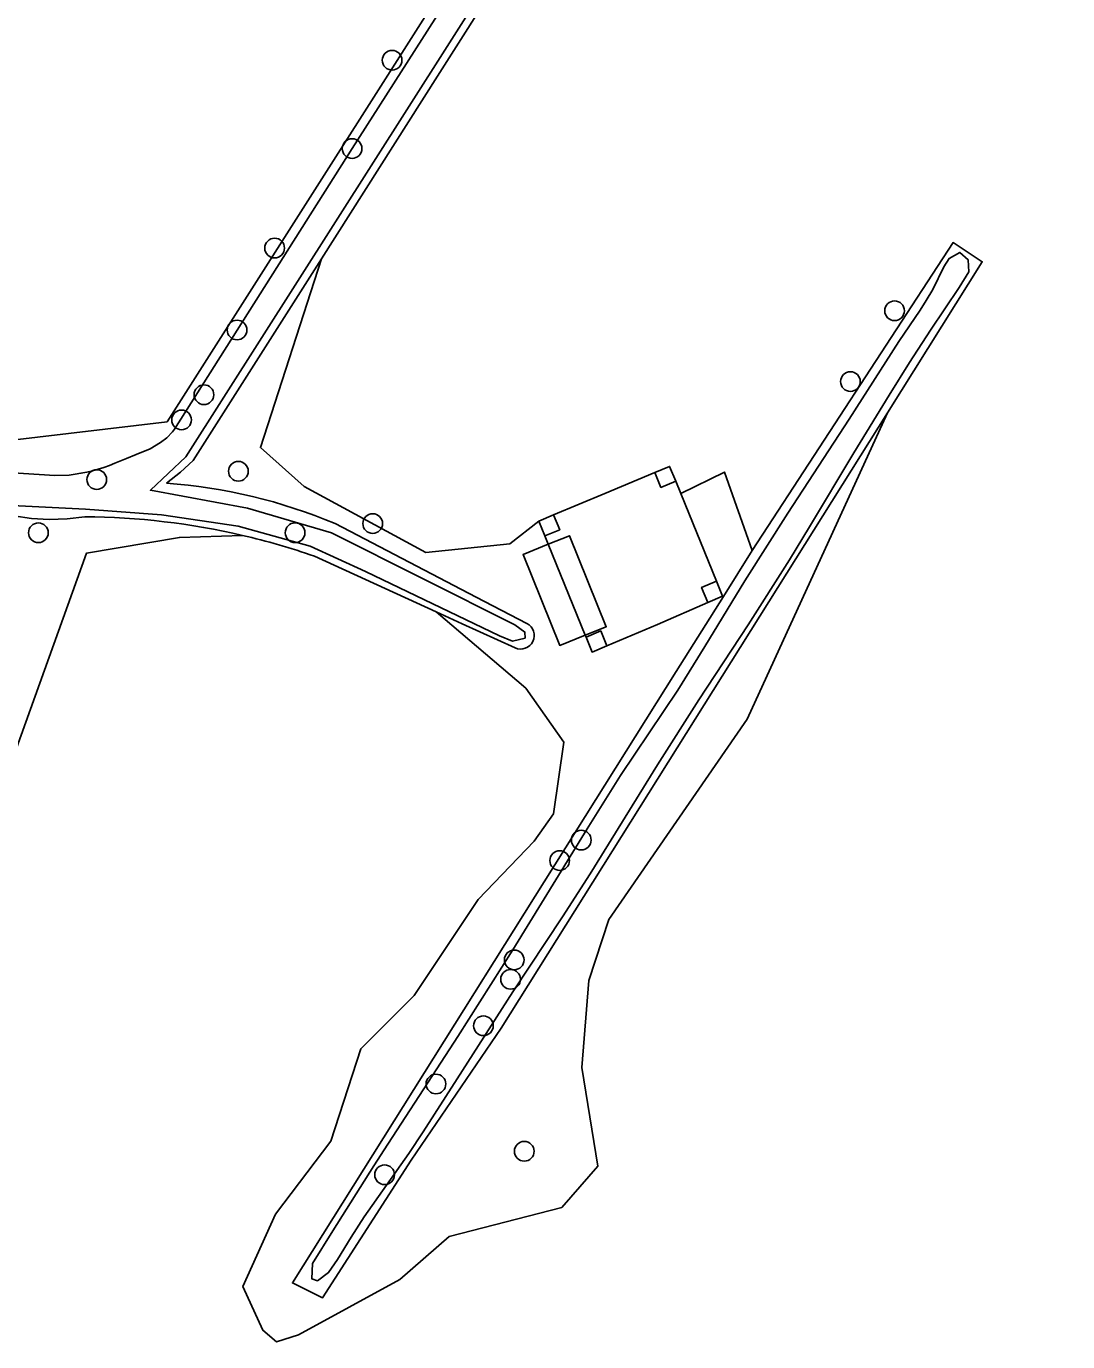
# Model space of a CAD drawing. Extents: x 162722 to 165099, y 384721 to 386283.
# Drawn here: x 164502.3 to 164554, y 385114.3 to 385179.6 of the extents above; entities that cross this region are included whole.
import ezdxf

# ---------------------------------------------------------------- set-up
doc = ezdxf.new("R2010")
doc.units = 0
for name, color, linetype in [('IMGEO_Boom', 7, 'Continuous'), ('IMGEO_Grasland_agrarisch', 7, 'Continuous'), ('IMGEO_Grasland_overig', 7, 'Continuous'), ('IMGEO_Hek', 7, 'Continuous'), ('IMGEO_Hoogspanningsmast', 7, 'Continuous'), ('IMGEO_Waterloop', 7, 'Continuous')]:
    doc.layers.add(name, color=color, linetype=linetype)

msp = doc.modelspace()

# ---------------------------------------------------------------- linework, layer by layer
at = {"layer": 'IMGEO_Boom'}
for centre in [(164520.472, 385177.9), (164518.487, 385173.516), (164514.64, 385168.575), (164545.417, 385165.459), (164512.775, 385164.505), (164543.227, 385161.945), (164511.132, 385161.293), (164510.018, 385160.044), (164512.839, 385157.491), (164505.812, 385157.081), (164519.508, 385154.896), (164502.91, 385154.435), (164515.656, 385154.44), (164529.864, 385139.178), (164528.79, 385138.163), (164526.535, 385133.229), (164526.354, 385132.265), (164525.006, 385129.959), (164522.65, 385127.068), (164527.034, 385123.725), (164520.1, 385122.56)]:
    msp.add_circle(centre, 0.489, dxfattribs=at)
at = {"layer": 'IMGEO_Grasland_agrarisch'}
for points in [[(164531.218, 385243.444), (164531.736, 385241.605), (164526.835, 385233.308), (164498.732, 385188.952), (164485.977, 385169.692), (164485.805, 385163.803), (164490.717, 385161.682), (164501.321, 385159.003), (164509.301, 385159.942), (164521.766, 385179.527), (164552.248, 385227.42), (164554.011, 385226.327), (164522.732, 385177.117), (164516.966, 385168.045)], [(164545.06, 385160.387), (164549.768, 385167.89), (164548.324, 385168.844), (164538.349, 385153.561)], [(164522.653, 385150.518), (164516.617, 385153.274)]]:
    msp.add_lwpolyline(points, dxfattribs=at)
msp.add_arc((164504.932, 385119.542), 35.699, 70.89417, 76.85461, dxfattribs=at)
at = {"layer": 'IMGEO_Grasland_overig'}
for points in [[(164516.966, 385168.045), (164510.593, 385158.02), (164509.965, 385157.439), (164509.266, 385156.899)], [(164527.748, 385155.02), (164526.324, 385153.882), (164522.154, 385153.46), (164516.105, 385156.734), (164513.934, 385158.668), (164516.966, 385168.045)], [(164477.311, 385158.646), (164479.31, 385161.783), (164484.226, 385159.774), (164489.195, 385158.172), (164500, 385155.767), (164500.837, 385155.484), (164501.696, 385155.277), (164502.57, 385155.148), (164503.452, 385155.098), (164504.335, 385155.126), (164505.212, 385155.233)], [(164522.653, 385150.518), (164527.105, 385146.725), (164529.003, 385144.046), (164528.484, 385140.476), (164527.517, 385139.132), (164524.738, 385136.222), (164521.563, 385131.459), (164518.918, 385128.813), (164517.434, 385124.233), (164514.686, 385120.601), (164513.062, 385117.017), (164514.049, 385114.839), (164514.729, 385114.272), (164515.826, 385114.616), (164520.854, 385117.368), (164523.31, 385119.489), (164528.891, 385120.94), (164530.692, 385122.993), (164529.898, 385127.887), (164530.231, 385132.214), (164531.235, 385135.227), (164538.096, 385145.186), (164545.06, 385160.387)], [(164545.06, 385160.387), (164535.522, 385145.187), (164525.893, 385129.842), (164521.421, 385123.28), (164517.008, 385116.446), (164515.526, 385117.192), (164534.579, 385147.541), (164536.921, 385151.272), (164538.349, 385153.561)], [(164513.051, 385154.305), (164509.916, 385154.203), (164505.292, 385153.42), (164501.587, 385143.101), (164501.455, 385140.455), (164498.413, 385141.249), (164499.868, 385147.334), (164501.012, 385150.339), (164500.316, 385152.529), (164498.419, 385154.65), (164494.4, 385156.101), (164490.159, 385157.105), (164485.183, 385157.521), (164483.461, 385158.222), (164480.782, 385158.556), (164477.311, 385158.646)], [(164533.511, 385157.428), (164531.033, 385156.393), (164528.486, 385155.329)], [(164534.798, 385156.39), (164534.551, 385156.995)], [(164538.349, 385153.561), (164536.978, 385157.448), (164534.798, 385156.39)], [(164534.798, 385156.39), (164536.577, 385152.028)], [(164517.638, 385154.891), (164524.65, 385151.245), (164527.168, 385149.936)], [(164530.059, 385149.352), (164528.797, 385148.844), (164526.978, 385153.365), (164528.219, 385153.865)], [(164528.219, 385153.865), (164528.05, 385154.279)], [(164528.219, 385153.865), (164529.281, 385154.292), (164531.101, 385149.772), (164530.059, 385149.352)], [(164530.059, 385149.352), (164528.219, 385153.865)], [(164526.577, 385148.726), (164523.957, 385149.922), (164522.653, 385150.518)], [(164536.145, 385150.969), (164533.641, 385149.884), (164531.138, 385148.825)], [(164530.099, 385149.254), (164530.059, 385149.352)]]:
    msp.add_lwpolyline(points, dxfattribs=at)
for centre, radius, start, end in [((164507.386, 385130.603), 26.363, 67.11501, 85.91009), ((164504.975, 385119.662), 35.571, 76.87816, 89.61905), ((164526.857, 385149.339), 0.674, 245.45477, 62.48071)]:
    msp.add_arc(centre, radius, start, end, dxfattribs=at)
at = {"layer": 'IMGEO_Hek'}
for points in [[(164530.059, 385149.352), (164528.797, 385148.844), (164526.978, 385153.365), (164528.219, 385153.865)], [(164528.219, 385153.865), (164529.281, 385154.292), (164531.101, 385149.772), (164530.059, 385149.352)]]:
    msp.add_lwpolyline(points, dxfattribs=at)
at = {"layer": 'IMGEO_Hoogspanningsmast'}
for points in [[(164533.511, 385157.428), (164534.249, 385157.736), (164534.551, 385156.995)], [(164534.551, 385156.995), (164533.819, 385156.689), (164533.511, 385157.428)], [(164527.748, 385155.02), (164528.486, 385155.329)], [(164528.05, 385154.279), (164527.748, 385155.02)], [(164528.486, 385155.329), (164528.795, 385154.59), (164528.05, 385154.279)], [(164536.145, 385150.969), (164535.836, 385151.726), (164536.577, 385152.028)], [(164536.577, 385152.028), (164536.879, 385151.287), (164536.145, 385150.969)], [(164530.099, 385149.254), (164530.826, 385149.562), (164531.138, 385148.825)], [(164531.138, 385148.825), (164530.401, 385148.513), (164530.099, 385149.254)]]:
    msp.add_lwpolyline(points, dxfattribs=at)
at = {"layer": 'IMGEO_Waterloop'}
for points in [[(164552.803, 385225.098), (164510.227, 385158.206), (164508.475, 385156.552), (164513.299, 385155.665), (164517.467, 385154.43), (164526.569, 385149.86), (164527.063, 385149.506), (164527.071, 385149.21), (164526.454, 385149.062), (164525.802, 385149.327), (164519.158, 385152.517), (164516.4, 385153.771), (164512.837, 385154.763), (164509.018, 385155.323), (164505.253, 385155.617), (164500.605, 385155.834)], [(164506.712, 385157.888), (164507.292, 385158.122), (164507.765, 385158.323), (164508.455, 385158.611), (164508.97, 385158.925), (164509.29, 385159.158), (164509.57, 385159.447), (164509.666, 385159.583), (164512.775, 385164.505), (164518.487, 385173.516), (164525.403, 385184.353)], [(164516.773, 385117.298), (164516.482, 385117.399), (164516.52, 385118.159), (164517.532, 385119.779), (164518.208, 385120.859), (164519.569, 385123.012), (164520.255, 385124.085), (164522.695, 385127.816), (164523.734, 385129.419), (164526.461, 385133.723), (164530.159, 385139.741), (164531.817, 385142.392), (164534.649, 385146.628), (164535.998, 385148.788), (164537.976, 385152.057), (164540.119, 385155.408), (164543.164, 385160.083), (164545.629, 385163.928), (164546.68, 385165.495), (164546.987, 385165.977), (164547.31, 385166.523), (164547.864, 385167.641), (164548.132, 385168.061), (164548.652, 385168.356), (164549.07, 385167.995), (164549.11, 385167.394), (164548.618, 385166.611), (164547.197, 385164.504), (164546.162, 385162.898), (164545.147, 385161.276), (164543.399, 385158.4), (164541.194, 385154.725), (164540.199, 385153.094), (164538.151, 385149.871), (164535.696, 385146.149), (164533.652, 385142.922), (164530.309, 385137.5), (164528.923, 385135.36), (164526.461, 385131.644), (164523.704, 385127.316), (164522.012, 385124.684), (164521.3, 385123.621), (164520.193, 385122.038), (164519.083, 385120.467), (164518.439, 385119.467), (164517.768, 385118.348), (164517.318, 385117.703), (164516.773, 385117.298)], [(164480.317, 385163.832), (164480.508, 385163.74), (164488.582, 385159.874), (164498.803, 385157.588), (164503.725, 385157.284), (164504.437, 385157.304)]]:
    msp.add_lwpolyline(points, dxfattribs=at)
msp.add_arc((164503.541, 385165.518), 8.263, 276.2263, 292.56799, dxfattribs=at)

doc.saveas('drawing.dxf')
